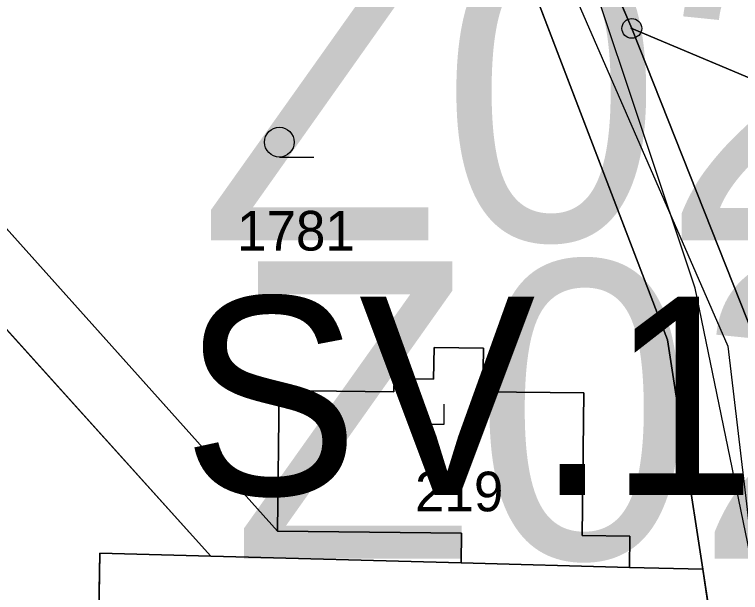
# Model space of a CAD drawing. Extents: x -706130 to -698555, y -971544 to -967260.
# Drawn here: x -703409.44 to -703372.77, y -970787.51 to -970758.34 of the extents above; entities that cross this region are included whole.
import ezdxf

# ---------------------------------------------------------------- set-up
doc = ezdxf.new("R2010")
doc.units = 0
for name, color, linetype in [('Hranice intravilán', 7, 'Continuous'), ('KN_Hranice_parcel', 7, 'Continuous'), ('KN_Parcelni cisla', 7, 'Continuous'), ('KN_Polygon parcely', 7, 'Continuous'), ('KN_POZEMKY_13_ZASTAVENA PLOCHA', 7, 'Continuous'), ('KN_POZEMKY_14_OSTATNI PLOCHA', 7, 'Continuous'), ('KN_POZEMKY_5_ZAHRADA', 7, 'Continuous'), ('KN_POZEMKY_7_TTP', 7, 'Continuous'), ('KN_VYUZITI_13_zastavena plocha_zboreniste', 7, 'Continuous'), ('KN_VYUZITI_17_ostatni plocha_ostatni komunikace', 7, 'Continuous'), ('KN_VYUZITI_23_ostatni plocha_manipulacni plocha', 7, 'Continuous'), ('KN_Značky bodu BP', 7, 'Continuous'), ('KN_Značky kultur', 7, 'Continuous'), ('Komunikace mistni obsluzne - osy S', 7, 'Continuous'), ('Plochy N_P ŠRAFY', 7, 'Continuous'), ('Plochy smíšené obytné venkovské N', 7, 'Continuous'), ('Plochy smíšené obytné venkovské S', 7, 'Continuous'), ('Plochy verejnych prostranstvi - komunikace ostatni S', 7, 'Continuous'), ('Plochy zeleně sídelní ostatní S', 7, 'Continuous'), ('Plochy zmen_ zastavitelne plochy', 7, 'Continuous'), ('Plochy zmen_ zastavitelne plochy popis', 7, 'Continuous'), ('Plochy zmen_ zastavitelne plochy_ZAKL', 7, 'Continuous'), ('Regulační bloky zastavitelné N', 7, 'Continuous'), ('Regulační bloky zastavěné S', 7, 'Continuous'), ('Regulační kódy zastavitelne a přestavby N', 7, 'Continuous'), ('Trasy turistické N', 7, 'Continuous'), ('Vodovodní řady - rozváděcí S', 7, 'Continuous'), ('Zábory hodnocené - plochy', 7, 'Continuous'), ('Zábory hodnocené - plochy popis', 7, 'Continuous')]:
    doc.layers.add(name, color=color, linetype=linetype)

msp = doc.modelspace()

# ---------------------------------------------------------------- linework, layer by layer
at = {"layer": 'Hranice intravilán'}
msp.add_lwpolyline([(-703370.59, -970828.85), (-703368.88, -970798.82), (-703372.05, -970774.7), (-703378.26, -970759.04), (-703354.08, -970769.21), (-703338.12, -970775.63), (-703321.76, -970722.01), (-703341.58, -970715.28), (-703347.32, -970713.82), (-703368.24, -970708.49), (-703385.77, -970699.34), (-703399.89, -970695.15), (-703401.39, -970678.73), (-703404.93, -970671.23), (-703375.85, -970676.8), (-703368.77, -970648.89), (-703365.42, -970619.95), (-703382.32, -970616.38)], dxfattribs=at)
at = {"layer": 'KN_Hranice_parcel'}
for p, q in [((-703387.25, -970738.06), (-703378.26, -970759.04)), ((-703432.38, -970744), (-703396.16, -970784.42)), ((-703378.26, -970759.04), (-703354.08, -970769.21)), ((-703399.53, -970785.68), (-703420.82, -970762.06)), ((-703386.88, -970786.01), (-703399.53, -970785.68)), ((-703386.88, -970786.01), (-703378.38, -970786.24)), ((-703374.68, -970786.33), (-703378.38, -970786.24))]:
    msp.add_line(p, q, dxfattribs=at)
for points in [[(-703374.68, -970786.33), (-703376.46, -970774.76), (-703383.99, -970755.1)], [(-703378.26, -970759.04), (-703372.05, -970774.7), (-703369.35, -970794.38), (-703368.88, -970798.82), (-703370.59, -970828.85)], [(-703378.38, -970786.24), (-703378.36, -970784.67), (-703380.76, -970784.64), (-703380.68, -970777.44), (-703385.78, -970777.38), (-703385.75, -970775.18), (-703388.25, -970775.15), (-703388.27, -970776.75), (-703390.27, -970776.73), (-703390.28, -970777.38), (-703396.08, -970777.32), (-703396.16, -970784.42)], [(-703396.16, -970784.42), (-703386.86, -970784.52), (-703386.88, -970786.01)], [(-703374.44, -970815.92), (-703405.6, -970814.76), (-703405.13, -970785.53), (-703399.53, -970785.68)], [(-703374.44, -970815.92), (-703373.21, -970795.9), (-703374.68, -970786.33)]]:
    msp.add_lwpolyline(points, dxfattribs=at)
at = {"layer": 'KN_Polygon parcely'}
for points in [[(-703433.43, -970606.34), (-703419.9, -970645.98), (-703415.01, -970656.94), (-703407.75, -970675.61), (-703407.35, -970679.31), (-703405.87, -970693.05), (-703403.94, -970710.94), (-703400.66, -970717.4), (-703399.43, -970720.25), (-703383.99, -970755.1), (-703376.46, -970774.76), (-703374.68, -970786.33), (-703373.21, -970795.9), (-703374.44, -970815.92), (-703374.5, -970816.84)], [(-703376.78, -970917.94), (-703378.33, -970912.06), (-703381.63, -970898.17), (-703380.27, -970883.61), (-703379.84, -970879.04), (-703379.76, -970867.92), (-703379.28, -970850.79), (-703370.59, -970828.85), (-703368.88, -970798.82), (-703369.35, -970794.38), (-703372.05, -970774.7), (-703378.26, -970759.04), (-703387.25, -970738.06), (-703392.36, -970726.14), (-703398.33, -970712.21), (-703399.89, -970695.15), (-703401.39, -970678.73), (-703404.93, -970671.23), (-703416.95, -970645.24), (-703428.02, -970606.74)]]:
    msp.add_lwpolyline(points, dxfattribs=at)
for points in [[(-703349.52, -970724.96), (-703344.79, -970725.82), (-703335.51, -970727.51), (-703337.86, -970738.32), (-703341.93, -970756.99), (-703343.6, -970756.64), (-703344.1, -970759.04), (-703351.1, -970757.57), (-703355.77, -970756.59), (-703351.26, -970733.78), (-703387.25, -970738.06), (-703378.26, -970759.04), (-703354.08, -970769.21), (-703338.12, -970775.63), (-703321.76, -970722.01), (-703341.58, -970715.28), (-703347.32, -970713.82)], [(-703449.15, -970738.4), (-703431.69, -970749.99), (-703420.82, -970762.06), (-703399.53, -970785.68), (-703386.88, -970786.01), (-703386.86, -970784.52), (-703396.16, -970784.42), (-703432.38, -970744)], [(-703396.16, -970784.42), (-703396.08, -970777.32), (-703390.28, -970777.38), (-703390.27, -970776.73), (-703388.27, -970776.75), (-703388.25, -970775.15), (-703385.75, -970775.18), (-703385.78, -970777.38), (-703380.68, -970777.44), (-703380.76, -970784.64), (-703378.36, -970784.67), (-703378.38, -970786.24), (-703374.68, -970786.33), (-703376.46, -970774.76), (-703383.99, -970755.1), (-703408.06, -970750.01), (-703411.37, -970749.19), (-703432.38, -970744)], [(-703355, -970796.22), (-703356.16, -970787.98), (-703354.08, -970769.21), (-703378.26, -970759.04), (-703372.05, -970774.7), (-703369.35, -970794.38), (-703368.88, -970798.82), (-703370.59, -970828.85), (-703369.06, -970825.66)], [(-703420.82, -970762.06), (-703437.55, -970805.26), (-703391.24, -970820.46), (-703374.5, -970816.84), (-703374.44, -970815.92), (-703405.6, -970814.76), (-703405.13, -970785.53), (-703399.53, -970785.68)], [(-703390.27, -970776.73), (-703390.28, -970777.38), (-703396.08, -970777.32), (-703396.16, -970784.42), (-703386.86, -970784.52), (-703386.88, -970786.01), (-703378.38, -970786.24), (-703378.36, -970784.67), (-703380.76, -970784.64), (-703380.68, -970777.44), (-703385.78, -970777.38), (-703385.75, -970775.18), (-703388.25, -970775.15), (-703388.27, -970776.75)], [(-703373.21, -970795.9), (-703374.68, -970786.33), (-703378.38, -970786.24), (-703386.88, -970786.01), (-703399.53, -970785.68), (-703405.13, -970785.53), (-703405.6, -970814.76), (-703374.44, -970815.92)]]:
    msp.add_lwpolyline(points, close=True, dxfattribs=at)
at = {"layer": 'KN_POZEMKY_13_ZASTAVENA PLOCHA'}
for p, q in [((-703388.27, -970776.75), (-703388.25, -970775.15)), ((-703388.25, -970775.15), (-703385.75, -970775.18)), ((-703385.75, -970775.18), (-703385.78, -970777.38)), ((-703390.28, -970777.38), (-703390.27, -970776.73)), ((-703390.27, -970776.73), (-703388.27, -970776.75)), ((-703396.16, -970784.42), (-703396.08, -970777.32)), ((-703396.08, -970777.32), (-703390.28, -970777.38)), ((-703385.78, -970777.38), (-703380.68, -970777.44)), ((-703380.68, -970777.44), (-703380.76, -970784.64)), ((-703386.86, -970784.52), (-703396.16, -970784.42)), ((-703386.88, -970786.01), (-703386.86, -970784.52)), ((-703380.76, -970784.64), (-703378.36, -970784.67)), ((-703378.36, -970784.67), (-703378.38, -970786.24)), ((-703378.38, -970786.24), (-703386.88, -970786.01))]:
    msp.add_line(p, q, dxfattribs=at)
at = {"layer": 'KN_POZEMKY_14_OSTATNI PLOCHA'}
for p, q in [((-703387.25, -970738.06), (-703378.26, -970759.04)), ((-703432.38, -970744), (-703396.16, -970784.42)), ((-703376.46, -970774.76), (-703383.99, -970755.1)), ((-703378.26, -970759.04), (-703372.05, -970774.7)), ((-703399.53, -970785.68), (-703420.82, -970762.06)), ((-703374.68, -970786.33), (-703376.46, -970774.76)), ((-703396.16, -970784.42), (-703386.86, -970784.52)), ((-703386.86, -970784.52), (-703386.88, -970786.01)), ((-703405.6, -970814.76), (-703405.13, -970785.53)), ((-703405.13, -970785.53), (-703399.53, -970785.68)), ((-703399.53, -970785.68), (-703386.88, -970786.01)), ((-703386.88, -970786.01), (-703399.53, -970785.68)), ((-703386.88, -970786.01), (-703378.38, -970786.24)), ((-703378.38, -970786.24), (-703374.68, -970786.33)), ((-703374.68, -970786.33), (-703373.21, -970795.9)), ((-703373.21, -970795.9), (-703374.68, -970786.33))]:
    msp.add_line(p, q, dxfattribs=at)
at = {"layer": 'KN_POZEMKY_5_ZAHRADA'}
for p, q in [((-703378.26, -970759.04), (-703387.25, -970738.06)), ((-703396.16, -970784.42), (-703432.38, -970744)), ((-703383.99, -970755.1), (-703376.46, -970774.76)), ((-703354.08, -970769.21), (-703378.26, -970759.04)), ((-703376.46, -970774.76), (-703374.68, -970786.33)), ((-703388.25, -970775.15), (-703388.27, -970776.75)), ((-703385.75, -970775.18), (-703388.25, -970775.15)), ((-703385.78, -970777.38), (-703385.75, -970775.18)), ((-703390.27, -970776.73), (-703390.28, -970777.38)), ((-703388.27, -970776.75), (-703390.27, -970776.73)), ((-703396.08, -970777.32), (-703396.16, -970784.42)), ((-703390.28, -970777.38), (-703396.08, -970777.32)), ((-703380.68, -970777.44), (-703385.78, -970777.38)), ((-703380.76, -970784.64), (-703380.68, -970777.44)), ((-703378.36, -970784.67), (-703380.76, -970784.64)), ((-703378.38, -970786.24), (-703378.36, -970784.67)), ((-703374.68, -970786.33), (-703378.38, -970786.24))]:
    msp.add_line(p, q, dxfattribs=at)
at = {"layer": 'KN_POZEMKY_7_TTP'}
for p, q in [((-703372.05, -970774.7), (-703378.26, -970759.04)), ((-703378.26, -970759.04), (-703354.08, -970769.21)), ((-703420.82, -970762.06), (-703399.53, -970785.68)), ((-703405.13, -970785.53), (-703405.6, -970814.76)), ((-703399.53, -970785.68), (-703405.13, -970785.53))]:
    msp.add_line(p, q, dxfattribs=at)
at = {"layer": 'KN_VYUZITI_13_zastavena plocha_zboreniste'}
for p, q in [((-703388.27, -970776.75), (-703388.25, -970775.15)), ((-703388.25, -970775.15), (-703385.75, -970775.18)), ((-703385.75, -970775.18), (-703385.78, -970777.38)), ((-703390.28, -970777.38), (-703390.27, -970776.73)), ((-703390.27, -970776.73), (-703388.27, -970776.75)), ((-703396.16, -970784.42), (-703396.08, -970777.32)), ((-703396.08, -970777.32), (-703390.28, -970777.38)), ((-703385.78, -970777.38), (-703380.68, -970777.44)), ((-703380.68, -970777.44), (-703380.76, -970784.64)), ((-703386.86, -970784.52), (-703396.16, -970784.42)), ((-703386.88, -970786.01), (-703386.86, -970784.52)), ((-703380.76, -970784.64), (-703378.36, -970784.67)), ((-703378.36, -970784.67), (-703378.38, -970786.24)), ((-703378.38, -970786.24), (-703386.88, -970786.01))]:
    msp.add_line(p, q, dxfattribs=at)
at = {"layer": 'KN_VYUZITI_17_ostatni plocha_ostatni komunikace'}
for p, q in [((-703387.25, -970738.06), (-703378.26, -970759.04)), ((-703432.38, -970744), (-703396.16, -970784.42)), ((-703376.46, -970774.76), (-703383.99, -970755.1)), ((-703378.26, -970759.04), (-703372.05, -970774.7)), ((-703399.53, -970785.68), (-703420.82, -970762.06)), ((-703374.68, -970786.33), (-703376.46, -970774.76)), ((-703396.16, -970784.42), (-703386.86, -970784.52)), ((-703386.86, -970784.52), (-703386.88, -970786.01)), ((-703386.88, -970786.01), (-703399.53, -970785.68)), ((-703373.21, -970795.9), (-703374.68, -970786.33))]:
    msp.add_line(p, q, dxfattribs=at)
at = {"layer": 'KN_VYUZITI_23_ostatni plocha_manipulacni plocha'}
for p, q in [((-703405.6, -970814.76), (-703405.13, -970785.53)), ((-703405.13, -970785.53), (-703399.53, -970785.68)), ((-703399.53, -970785.68), (-703386.88, -970786.01)), ((-703386.88, -970786.01), (-703378.38, -970786.24)), ((-703378.38, -970786.24), (-703374.68, -970786.33)), ((-703374.68, -970786.33), (-703373.21, -970795.9))]:
    msp.add_line(p, q, dxfattribs=at)
at = {"layer": 'KN_Značky bodu BP'}
for radius in [0.5, 0.0303]:
    msp.add_circle((-703378.26, -970759.04), radius, dxfattribs=at)
at = {"layer": 'KN_Značky kultur'}
for p, q in [((-703396.063, -970765.53), (-703394.313, -970765.53)), ((-703387.73, -970779.01), (-703387.73, -970778.01)), ((-703388.731, -970779.01), (-703387.73, -970779.01))]:
    msp.add_line(p, q, dxfattribs=at)
msp.add_circle((-703396.063, -970764.78), 0.75, dxfattribs=at)
at = {"layer": 'Komunikace mistni obsluzne - osy S'}
msp.add_lwpolyline([(-703430.788, -970606.026), (-703418.218, -970645.464), (-703405.364, -970675.653), (-703401.342, -970711.093), (-703373.414, -970775.071), (-703370.812, -970796.969), (-703372.19, -970820.704)], dxfattribs=at)
at = {"layer": 'Plochy N_P ŠRAFY'}
for p, q in [((-703376.46, -970774.76), (-703383.99, -970755.1)), ((-703420.82, -970762.06), (-703399.53, -970785.68)), ((-703374.68, -970786.33), (-703376.46, -970774.76)), ((-703405.13, -970785.53), (-703405.6, -970814.76)), ((-703399.53, -970785.68), (-703405.13, -970785.53))]:
    msp.add_line(p, q, dxfattribs=at)
msp.add_lwpolyline([(-703374.44, -970815.92), (-703373.21, -970795.9), (-703374.68, -970786.33)], dxfattribs=at)
at = {"layer": 'Plochy smíšené obytné venkovské N'}
for p, q in [((-703376.46, -970774.76), (-703383.99, -970755.1)), ((-703420.82, -970762.06), (-703399.53, -970785.68)), ((-703374.68, -970786.33), (-703376.46, -970774.76)), ((-703405.13, -970785.53), (-703405.6, -970814.76)), ((-703399.53, -970785.68), (-703405.13, -970785.53))]:
    msp.add_line(p, q, dxfattribs=at)
msp.add_lwpolyline([(-703374.44, -970815.92), (-703373.21, -970795.9), (-703374.68, -970786.33)], dxfattribs=at)
at = {"layer": 'Plochy smíšené obytné venkovské S'}
for p, q in [((-703387.25, -970738.06), (-703378.26, -970759.04)), ((-703378.26, -970759.04), (-703372.05, -970774.7))]:
    msp.add_line(p, q, dxfattribs=at)
at = {"layer": 'Plochy verejnych prostranstvi - komunikace ostatni S'}
for points in [[(-703369.869, -970816.195), (-703368.88, -970798.82), (-703369.35, -970794.38), (-703372.05, -970774.7), (-703378.26, -970759.04), (-703387.25, -970738.06), (-703392.36, -970726.14), (-703398.33, -970712.21), (-703399.89, -970695.15), (-703401.39, -970678.73), (-703404.93, -970671.23), (-703416.95, -970645.24), (-703428.02, -970606.74)], [(-703407.35, -970679.31), (-703405.87, -970693.05), (-703403.94, -970710.94), (-703400.66, -970717.4), (-703399.43, -970720.25), (-703383.99, -970755.1), (-703376.46, -970774.76), (-703374.68, -970786.33), (-703373.21, -970795.9), (-703374.44, -970815.92), (-703374.5, -970816.84), (-703374.58, -970818.1), (-703374.79, -970820.56)]]:
    msp.add_lwpolyline(points, dxfattribs=at)
at = {"layer": 'Plochy zeleně sídelní ostatní S'}
msp.add_line((-703399.53, -970785.68), (-703420.82, -970762.06), dxfattribs=at)
msp.add_lwpolyline([(-703405.6, -970814.76), (-703405.13, -970785.53), (-703399.53, -970785.68)], dxfattribs=at)
at = {"layer": 'Plochy zmen_ zastavitelne plochy'}
msp.add_lwpolyline([(-703376.46, -970774.76), (-703383.99, -970755.1), (-703408.06, -970750.01), (-703411.37, -970749.19), (-703432.38, -970744), (-703449.15, -970738.4), (-703431.69, -970749.99), (-703420.82, -970762.06), (-703399.53, -970785.68), (-703405.13, -970785.53), (-703405.6, -970814.76), (-703374.44, -970815.92), (-703373.21, -970795.9), (-703374.68, -970786.33)], close=True, dxfattribs=at)
at = {"layer": 'Plochy zmen_ zastavitelne plochy_ZAKL'}
msp.add_lwpolyline([(-703376.46, -970774.76), (-703383.99, -970755.1), (-703408.06, -970750.01), (-703411.37, -970749.19), (-703432.38, -970744), (-703449.15, -970738.4), (-703431.69, -970749.99), (-703420.82, -970762.06), (-703399.53, -970785.68), (-703405.13, -970785.53), (-703405.6, -970814.76), (-703374.44, -970815.92), (-703373.21, -970795.9), (-703374.68, -970786.33)], close=True, dxfattribs=at)
at = {"layer": 'Regulační bloky zastavitelné N'}
msp.add_lwpolyline([(-703376.46, -970774.76), (-703383.99, -970755.1), (-703408.06, -970750.01), (-703411.37, -970749.19), (-703432.38, -970744), (-703449.15, -970738.4), (-703431.69, -970749.99), (-703420.82, -970762.06), (-703399.53, -970785.68), (-703405.13, -970785.53), (-703405.6, -970814.76), (-703374.44, -970815.92), (-703373.21, -970795.9), (-703374.68, -970786.33)], close=True, dxfattribs=at)
at = {"layer": 'Regulační bloky zastavěné S'}
for p, q in [((-703387.25, -970738.06), (-703378.26, -970759.04)), ((-703378.26, -970759.04), (-703372.05, -970774.7))]:
    msp.add_line(p, q, dxfattribs=at)
for points in [[(-703368.88, -970798.82), (-703369.35, -970794.38), (-703372.05, -970774.7), (-703378.26, -970759.04), (-703387.25, -970738.06), (-703392.36, -970726.14), (-703398.33, -970712.21), (-703399.89, -970695.15), (-703401.39, -970678.73), (-703404.93, -970671.23), (-703416.95, -970645.24), (-703428.02, -970606.74)], [(-703407.35, -970679.31), (-703405.87, -970693.05), (-703403.94, -970710.94), (-703400.66, -970717.4), (-703399.43, -970720.25), (-703383.99, -970755.1), (-703376.46, -970774.76), (-703374.68, -970786.33), (-703373.21, -970795.9), (-703374.44, -970815.92), (-703374.5, -970816.84), (-703374.58, -970818.1), (-703374.79, -970820.56)]]:
    msp.add_lwpolyline(points, dxfattribs=at)
at = {"layer": 'Trasy turistické N'}
msp.add_lwpolyline([(-703428.02, -970606.74), (-703416.95, -970645.24), (-703404.93, -970671.23), (-703401.39, -970678.73), (-703398.33, -970712.21), (-703387.25, -970738.06), (-703378.26, -970759.04), (-703372.05, -970774.7), (-703368.88, -970798.82), (-703370.59, -970828.85), (-703379.28, -970850.79), (-703379.76, -970867.92), (-703379.84, -970879.04), (-703380.27, -970883.61), (-703381.63, -970898.17), (-703378.33, -970912.06), (-703376.78, -970917.94), (-703376.74, -970936.32), (-703381.79, -970969.53), (-703386.32, -970992.67), (-703386.57, -970993.95)], dxfattribs=at)
at = {"layer": 'Vodovodní řady - rozváděcí S'}
msp.add_lwpolyline([(-703476.43, -970864.89), (-703475.941, -970865.34), (-703473.335, -970866.935), (-703443.304, -970833.201), (-703437.285, -970830.886), (-703404.411, -970828.108), (-703393.1, -970825.074), (-703379.63, -970821.54), (-703374.529, -970821.865), (-703373.866, -970800.746), (-703371.31, -970790.326), (-703375.057, -970772.152), (-703382.885, -970748.723), (-703395.355, -970721.994), (-703400.142, -970704.227), (-703400.891, -970700.801), (-703405.476, -970679.385), (-703414.392, -970657.693), (-703429.867, -970607.822)], dxfattribs=at)
at = {"layer": 'Zábory hodnocené - plochy'}
msp.add_lwpolyline([(-703376.46, -970774.76), (-703383.99, -970755.1), (-703408.06, -970750.01), (-703411.37, -970749.19), (-703432.38, -970744), (-703449.15, -970738.4), (-703431.69, -970749.99), (-703420.82, -970762.06), (-703399.53, -970785.68), (-703405.13, -970785.53), (-703405.6, -970814.76), (-703374.44, -970815.92), (-703373.21, -970795.9), (-703374.68, -970786.33)], close=True, dxfattribs=at)

# ---------------------------------------------------------------- texts
at = {"layer": 'KN_Parcelni cisla'}
for s, p in [('1781', (-703398.2, -970770.25)), ('219', (-703389.21, -970783.41))]:
    msp.add_text(s, height=2, dxfattribs=at).set_placement(p)
at = {"layer": 'Plochy zmen_ zastavitelne plochy popis'}
msp.add_text('Z02', height=15, dxfattribs=at).set_placement((-703400.159, -970769.729))
at = {"layer": 'Regulační kódy zastavitelne a přestavby N'}
msp.add_text('SV.1.15.70', height=10, dxfattribs=at).set_placement((-703400.963, -970782.585))
at = {"layer": 'Zábory hodnocené - plochy popis'}
msp.add_text('Z02', height=15, dxfattribs=at).set_placement((-703398.486, -970785.793))

doc.saveas('drawing.dxf')
